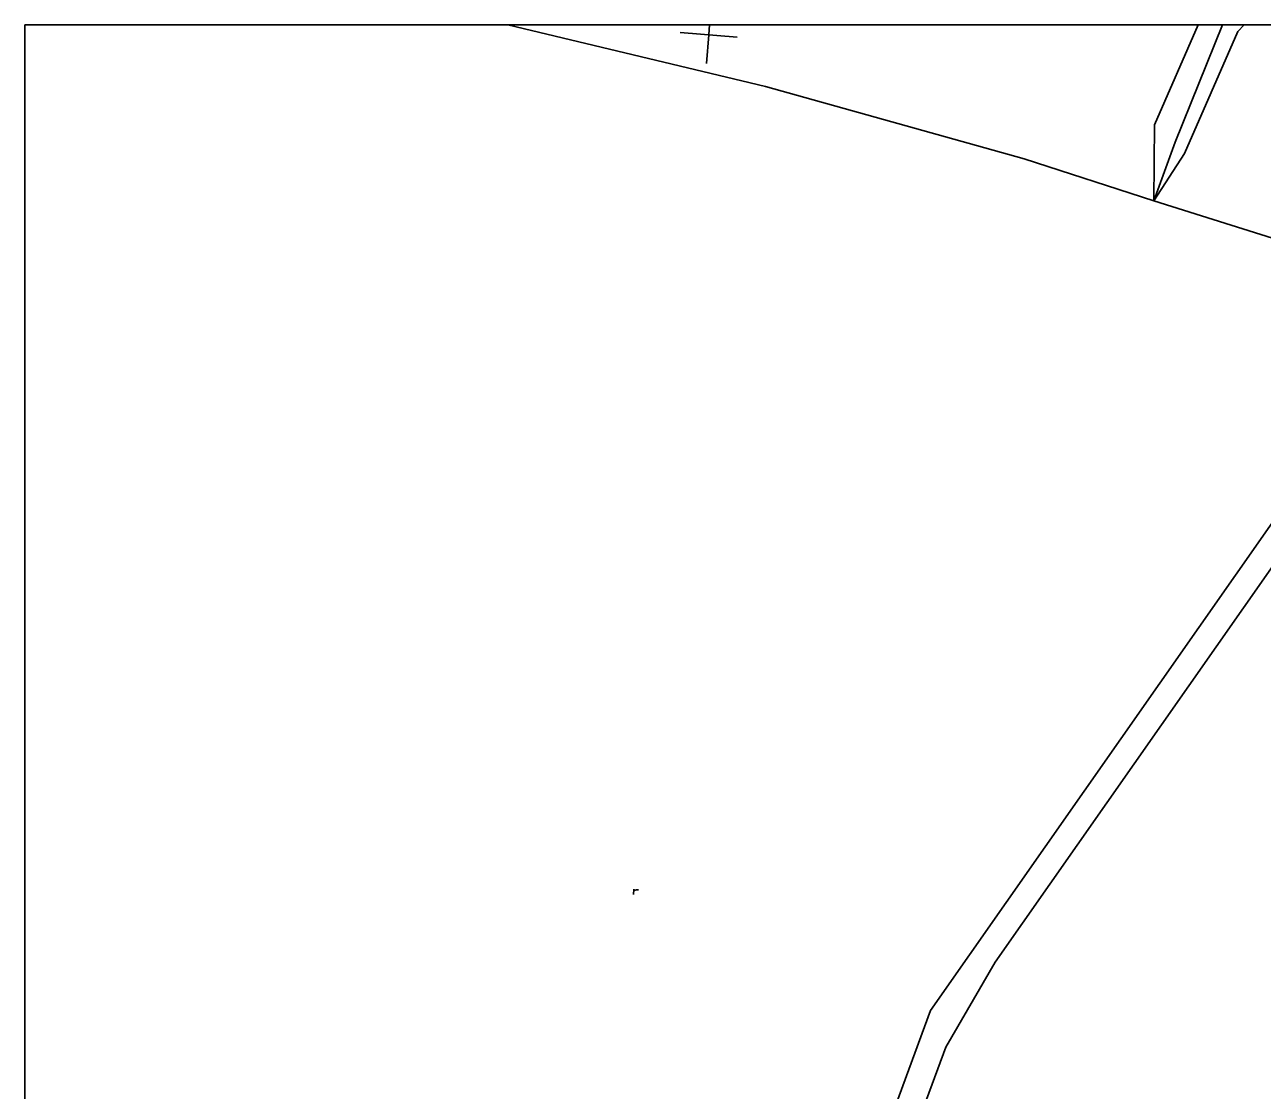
# Model space of a CAD drawing. Extents: x -636600 to -628587, y -1090963 to -1085869.
# Drawn here: x -629847.3 to -629674.7, y -1087124.7 to -1086976.2 of the extents above; entities that cross this region are included whole.
import ezdxf

# ---------------------------------------------------------------- set-up
doc = ezdxf.new("R2010")
doc.units = 0
for name, color, linetype in [('01_PARCELY_NÁVRH_PC', 7, 'Continuous'), ('08_LEGENDA_HV', 7, 'Continuous'), ('42', 7, 'Continuous'), ('43', 7, 'Continuous'), ('60', 7, 'Continuous'), ('síť křížků', 7, 'Continuous')]:
    doc.layers.add(name, color=color, linetype=linetype)

msp = doc.modelspace()

# ---------------------------------------------------------------- linework, layer by layer
at = {"layer": '01_PARCELY_NÁVRH_PC'}
msp.add_lwpolyline([(-629623.93, -1086976.18), (-629657.04, -1087022.34), (-629720.98, -1087113.57), (-629732.74, -1087145.59), (-629736.47, -1087181.86), (-629738.81, -1087187.52), (-629743.86, -1087190.99), (-629729.98, -1087192.97), (-629727.95, -1087193.09), (-629731.99, -1087188.69), (-629733.05, -1087182.81), (-629730.3, -1087156.14), (-629727.72, -1087142.7), (-629718.84, -1087118.7), (-629712, -1087106.84), (-629654.19, -1087024.37), (-629624.93, -1086983.59), (-629618.24, -1086976.18)], dxfattribs=at)
at = {"layer": '08_LEGENDA_HV'}
for p, q in [((-629847.27, -1087273.18), (-629847.27, -1086976.18)), ((-629847.27, -1086976.18), (-628587.27, -1086976.18))]:
    msp.add_line(p, q, dxfattribs=at)
at = {"layer": '42'}
for p, q in [((-629779.94, -1086976.18), (-629743.98, -1086984.79)), ((-629743.98, -1086984.79), (-629707.92, -1086994.88)), ((-629707.92, -1086994.88), (-629689.85, -1087000.73)), ((-629689.85, -1087000.73), (-629662.64, -1087009.31))]:
    msp.add_line(p, q, dxfattribs=at)
at = {"layer": '43'}
for points in [[(-629762.42, -1087097.41), (-629762.36, -1087096.68)], [(-629762.38, -1087096.92), (-629762.27, -1087096.83), (-629762.16, -1087096.78), (-629762, -1087096.74), (-629761.85, -1087096.73), (-629761.69, -1087096.74)]]:
    msp.add_lwpolyline(points, dxfattribs=at)
at = {"layer": '60'}
for p, q in [((-629683.66, -1086976.18), (-629689.79, -1086990.15)), ((-629686.9, -1086992.55), (-629680.29, -1086976.18)), ((-629678.17, -1086977.14), (-629685.58, -1086994.15)), ((-629678.17, -1086977.14), (-629677.27, -1086976.18)), ((-629689.79, -1086990.15), (-629689.85, -1087000.73)), ((-629689.85, -1087000.73), (-629686.9, -1086992.55)), ((-629689.85, -1087000.73), (-629685.58, -1086994.15))]:
    msp.add_line(p, q, dxfattribs=at)
at = {"layer": 'síť křížků'}
for p, q in [((-629755.91, -1086977.28), (-629747.94, -1086977.91)), ((-629751.92, -1086977.59), (-629751.81, -1086976.18)), ((-629751.92, -1086977.59), (-629752.24, -1086981.58))]:
    msp.add_line(p, q, dxfattribs=at)

doc.saveas('drawing.dxf')
